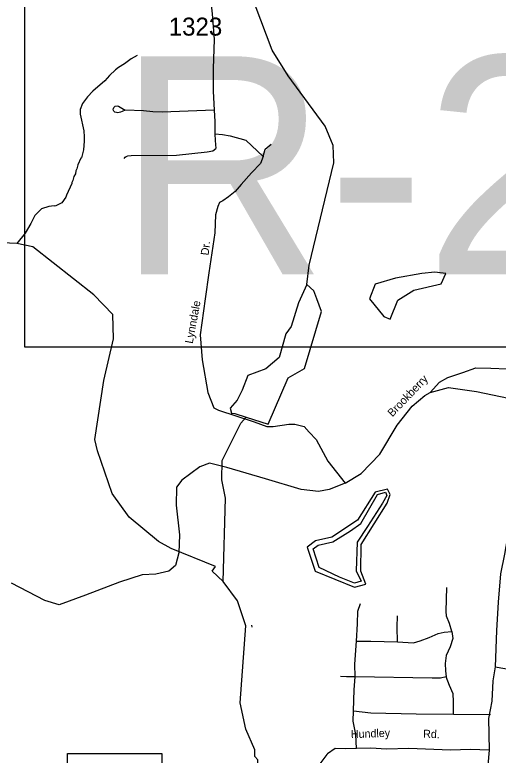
# Model space of a CAD drawing. Extents: x 1551653 to 1702041, y 811336 to 920032.
# Drawn here: x 1592607 to 1596572, y 858680 to 864750 of the extents above; entities that cross this region are included whole.
import ezdxf

# ---------------------------------------------------------------- set-up
doc = ezdxf.new("R2010")
doc.units = 0
for name, color, linetype in [('Old_Level_10', 7, 'Continuous'), ('Old_Level_11', 7, 'Continuous'), ('Old_Level_3', 7, 'Continuous'), ('Old_Level_31', 7, 'Continuous'), ('Old_Level_32', 7, 'Continuous'), ('Old_Level_35', 7, 'Continuous'), ('Old_Level_59', 7, 'Continuous'), ('Old_Level_60', 7, 'Continuous'), ('Old_Level_61', 7, 'Continuous'), ('Old_Level_62', 7, 'Continuous'), ('Old_Level_8', 7, 'Continuous')]:
    doc.layers.add(name, color=color, linetype=linetype)

msp = doc.modelspace()

# ---------------------------------------------------------------- linework, layer by layer
at = {"layer": 'Old_Level_3'}
msp.add_lwpolyline([(1599526.393, 862024.212), (1592689.875, 862024.212), (1592689.875, 864942.814), (1599526.393, 864942.814), (1599526.393, 862024.212)], dxfattribs=at)
at = {"layer": 'Old_Level_31'}
msp.add_lwpolyline([(1593040.277, 858692.499), (1593812.167, 858692.499), (1593812.167, 858230.377), (1593040.277, 858230.377), (1593040.277, 858692.499)], dxfattribs=at)
at = {"layer": 'Old_Level_32'}
for points in [[(1594217.626, 866284.465), (1594176.159, 866203.262), (1594114.404, 866108.459), (1594045.755, 866007.553), (1594028.08, 865946.919), (1594023.03, 865878.704), (1594020.506, 865787.752), (1594023.03, 865706.906), (1594033.131, 865631.113), (1594083.628, 865527.528), (1594129.077, 865449.208), (1594154.326, 865370.888), (1594166.951, 865300.147), (1594169.476, 865221.827), (1594174.525, 865128.349), (1594204.825, 864953.519), (1594225.024, 864758.983), (1594241.248, 864548.809), (1594233.614, 864308.994), (1594233.614, 864124.926), (1594243.466, 863967.153), (1594246.75, 863875.118), (1594249.176, 863773.12), (1594250.035, 863720.632)], [(1597140.084, 862045.138), (1597126.485, 861957.952), (1597107.225, 861838.134), (1597082.925, 861729.01), (1597046.837, 861596.352), (1597021.591, 861539.506), (1596936.384, 861296.329), (1596885.892, 861144.738), (1596806.998, 860911.036), (1596757.669, 860757.957), (1596694.693, 860593.142), (1596645.491, 860454.142), (1596623.096, 860326.724), (1596592.069, 860165.464), (1596572.801, 859934.089), (1596558.352, 859702.713), (1596548.004, 859404.525)], [(1596548.004, 859404.525), (1596528.741, 859288.848), (1596521.036, 859123.044), (1596493.74, 858980.005), (1596498.757, 858721.888)], [(1596548.004, 859404.525), (1596705.651, 859375.62), (1596804.332, 859370.14), (1596951.269, 859353.794), (1597116.664, 859354.137), (1597209.037, 859378.269)], [(1595173.127, 858689.677), (1595165.432, 858684.376), (1595108.083, 858609.497), (1595037.759, 858476.85), (1594985.232, 858343.838), (1594973.766, 858262.024), (1594959.698, 858150.45), (1594949.297, 858012.582), (1594960.034, 857942.211)], [(1596498.757, 858721.888), (1596486.134, 858598.72), (1596473.511, 858437.655), (1596467.2, 858273.432), (1596467.2, 858121.842), (1596449.496, 857880.896), (1596434.004, 857699.309), (1596420.043, 857590.412), (1596388.485, 857492.51), (1596358.367, 857415.658), (1596334.353, 857366.252), (1596295.741, 857300.019), (1596248.771, 857247.307), (1596188.094, 857168.195), (1596125.579, 857105.641), (1596015.258, 856987.894), (1595908.732, 856870.591), (1595783.701, 856739.965), (1595618.475, 856567.175), (1595477.076, 856427.672), (1595357.562, 856302.381), (1595264.03, 856184), (1595203.924, 856083.157), (1595159.082, 855951.473)], [(1596498.757, 858721.888), (1596344.124, 858725.046), (1596180.304, 858721.484), (1595840.109, 858735.156), (1595655.425, 858728.487), (1595526.331, 858738.327), (1595410.39, 858734.476), (1595316.168, 858731.163), (1595236.262, 858733.168), (1595173.127, 858689.677)]]:
    msp.add_lwpolyline(points, dxfattribs=at)
at = {"layer": 'Old_Level_35'}
for p, q in [((1594250.035, 863720.632), (1594256.031, 863653.058)), ((1596205.93, 859015.813), (1596510.589, 859013.354))]:
    msp.add_line(p, q, dxfattribs=at)
for points in [[(1593513.214, 863967.173), (1593489.015, 863957.472), (1593474.914, 863951.773), (1593463.014, 863947.872), (1593452.913, 863946.071), (1593441.013, 863948.273), (1593428.815, 863952.272), (1593419.015, 863960.572), (1593415.213, 863970.572), (1593417.414, 863982.574), (1593419.412, 863990.572), (1593429.612, 864000.372), (1593445.715, 864004.171), (1593457.614, 863999.972), (1593513.214, 863967.173)], [(1594243.466, 863967.153), (1593815.113, 863952.872), (1593739.113, 863955.871), (1593663.214, 863962.974), (1593513.214, 863967.173)], [(1594249.176, 863773.12), (1594310.874, 863769.69), (1594372.572, 863757.684), (1594501.11, 863721.665), (1594645.072, 863587.881)], [(1594645.072, 863587.881), (1594662.211, 863647.913), (1594710.199, 863689.077)], [(1593505.413, 863573.175), (1593513.615, 863582.975), (1593521.715, 863588.874), (1593533.815, 863592.775), (1593561.912, 863596.272), (1593934.065, 863600.353), (1594186.164, 863625.694), (1594230.324, 863635.907), (1594256.031, 863653.058)], [(1594645.072, 863587.881), (1594622.793, 863531.28), (1594549.097, 863454.098), (1594463.406, 863359.763), (1594415.418, 863301.447), (1594358.861, 863256.853), (1594312.588, 863225.979), (1594286.881, 863210.543), (1594271.456, 863179.669), (1594252.603, 863111.062), (1594247.462, 862963.557), (1594199.534, 862635.453), (1594168.75, 862420.141), (1594127.619, 862126.846), (1594143.087, 861921.824), (1594189.361, 861652.541), (1594239.062, 861527.333), (1594276.766, 861508.467), (1594569.832, 861412.416), (1594673.747, 861375.46), (1594726.876, 861375.46), (1594853.7, 861394.328), (1594903.401, 861392.613), (1594980.524, 861373.745), (1595021.655, 861329.151), (1595078.212, 861267.404), (1595175.901, 861090.741), (1595317.995, 860909.71)], [(1596014.016, 861654.313), (1596091.138, 861738.357), (1596157.978, 861776.09), (1596281.374, 861817.255), (1596387.632, 861854.989), (1596512.742, 861853.274), (1596913.78, 861836.122), (1597116.7, 861837.494)], [(1595317.995, 860909.71), (1595448.247, 860990.323), (1595600.778, 861146.405), (1595742.631, 861385.767), (1595866.027, 861541.848), (1595970.571, 861627.607), (1596014.016, 861654.313)], [(1596014.016, 861654.313), (1596164.833, 861693.762), (1596394.487, 861662.889), (1596788.67, 861578.845), (1597021.591, 861539.506)], [(1595317.995, 860909.71), (1595186.199, 860857.595), (1595098.184, 860842.914), (1594956.383, 860857.595), (1594663.002, 860945.678), (1594345.172, 861038.654), (1594203.371, 861072.909), (1594125.137, 861043.548), (1593978.446, 860935.891), (1593934.439, 860877.168), (1593929.549, 860730.363), (1593958.887, 860485.688), (1593953.998, 860338.882), (1593924.66, 860236.118), (1593870.873, 860187.183), (1593763.3, 860162.716), (1593650.837, 860157.822), (1593465.029, 860099.1), (1593186.316, 859991.442), (1592971.171, 859913.146), (1592853.818, 859947.401), (1592579.995, 860089.313)], [(1596191.188, 859694.504), (1596173.574, 859759.445), (1596148.083, 859818.976), (1596145.958, 859859.372), (1596152.331, 860054.975)], [(1595409.885, 859613.356), (1595417.255, 859755.979), (1595419.712, 859861.717), (1595441.824, 859923.193)], [(1595746.484, 859608.438), (1595744.027, 859728.93), (1595746.484, 859822.373)], [(1595746.484, 859608.438), (1595876.701, 859601.061), (1595933.21, 859618.274), (1596006.918, 859645.324), (1596080.626, 859677.29), (1596129.765, 859689.586), (1596191.188, 859694.504)], [(1596191.188, 859694.504), (1596201.016, 859635.488), (1596178.904, 859569.093), (1596146.963, 859497.782), (1596137.135, 859431.388), (1596139.593, 859372.371), (1596144.507, 859323.191)], [(1595400.057, 859320.732), (1595395.143, 859426.47), (1595409.885, 859613.356)], [(1595409.885, 859613.356), (1595527.817, 859613.356), (1595746.484, 859608.438)], [(1595400.057, 859320.732), (1595328.806, 859320.732), (1595279.668, 859325.65)], [(1595384.807, 859043.058), (1595390.229, 859214.994), (1595400.057, 859320.732)], [(1596144.507, 859323.191), (1596100.282, 859310.896), (1596031.488, 859310.896), (1595400.057, 859320.732)], [(1596205.93, 859015.813), (1596205.93, 859119.092), (1596203.473, 859183.026), (1596173.99, 859251.879), (1596144.507, 859323.191)], [(1595410.39, 858734.476), (1595405.22, 858848.966), (1595382.859, 858959.255), (1595384.807, 859043.058)], [(1595384.807, 859043.058), (1595527.701, 859027.735), (1595900.245, 859017.52), (1596205.93, 859015.813)]]:
    msp.add_lwpolyline(points, dxfattribs=at)
at = {"layer": 'Old_Level_59'}
for points in [[(1595001.629, 862539.286), (1595020.597, 862696.458), (1595223.598, 863536.044), (1595217.652, 863677.325), (1595152.65, 863836.138), (1594849.583, 864249.318), (1594718.555, 864458.881), (1594533.598, 864955.005), (1594513.605, 865296.826)], [(1593888.709, 860373.628), (1593787.003, 860431.761), (1593545.554, 860631.994), (1593406.632, 860825.153), (1593286.574, 861175.69), (1593262.583, 861268.066), (1593336.606, 861752.399), (1593416.577, 862092.17), (1593410.63, 862292.506), (1593254.585, 862453.267), (1592755.23, 862847.707), (1592624.665, 862875.469), (1592204.619, 862893.233), (1592001.132, 863056.166), (1591902.98, 863058.562), (1591543.631, 862845.736)], [(1594504.942, 861451.571), (1594686.458, 861394.2), (1594850.608, 861774.237), (1594982.615, 861849.977), (1595122.733, 862318.502), (1595084.519, 862420.494), (1595059.043, 862487.427), (1595001.629, 862539.286)], [(1594316.357, 860103.219), (1594336.645, 860786.603), (1594305.58, 860938.342), (1594307.63, 861095.822), (1594461.625, 861401.247), (1594504.942, 861451.571)], [(1594316.357, 860103.219), (1594225.346, 860187.954), (1594252.861, 860226.084), (1593888.709, 860373.628)], [(1594502.611, 859738.861), (1594434.882, 859944.342), (1594316.357, 860103.219)], [(1594201.619, 856846.835), (1594679.595, 857106.328), (1594874.599, 857312.457), (1594934.577, 857429.388), (1594935.602, 857554.162), (1594697.64, 857798.584), (1594556.564, 857883.528), (1594483.565, 857983.49), (1594485.616, 858193.566), (1594597.574, 858424.352), (1594600.65, 858640.938), (1594575.634, 858667.749), (1594576.556, 858723.523), (1594503.558, 858892.384), (1594456.601, 859109.995), (1594502.611, 859738.861)]]:
    msp.add_lwpolyline(points, dxfattribs=at)
at = {"layer": 'Old_Level_60'}
msp.add_lwpolyline([(1595006.653, 860385.726), (1595070.629, 860187.441), (1595394.612, 860056.105), (1595486.577, 860080.506), (1595446.592, 860189.697), (1595448.643, 860406.232), (1595661.589, 860746.618), (1595687.631, 860818.284), (1595663.64, 860861.55), (1595563.574, 860837.251), (1595418.603, 860607.08), (1595207.604, 860467.03), (1595074.628, 860436.887), (1595006.653, 860385.726)], dxfattribs=at)
at = {"layer": 'Old_Level_61'}
for points in [[(1595392.619, 860090.708), (1595270.325, 860140.467), (1595102.925, 860217.481), (1595053.507, 860370.86), (1595096.21, 860401.702), (1595216.421, 860428.07), (1595361.528, 860519.879), (1595446.512, 860580.005), (1595581.243, 860816.36)], [(1595581.243, 860816.36), (1595647.573, 860835.019), (1595657.937, 860810.14), (1595622.699, 860745.868), (1595500.404, 860555.125), (1595414.707, 860427.455), (1595406.607, 860190.107), (1595448.585, 860107.294), (1595392.619, 860090.708)]]:
    msp.add_lwpolyline(points, dxfattribs=at)
at = {"layer": 'Old_Level_62'}
msp.add_line((1594548.772, 859746.477), (1594550.617, 859728.381), dxfattribs=at)
for points in [[(1593611.991, 864416.333), (1593561.651, 864388.958), (1593507.21, 864347.64), (1593458.92, 864318.318), (1593432.673, 864298.633), (1593384.076, 864251.266), (1593345.629, 864207.795), (1593248.639, 864125.056), (1593204.04, 864077.587), (1593163.44, 864022.12), (1593142.832, 863974.445), (1593142.422, 863934.46), (1593174.718, 863798.101), (1593172.565, 863782.107), (1593176.358, 863766.113), (1593175.743, 863714.132), (1593169.694, 863642.876), (1593154.11, 863578.49), (1593149.394, 863573.466), (1593125.403, 863518.82), (1593117.098, 863486.934), (1593108.896, 863471.043), (1593104.59, 863447.154), (1593092.287, 863423.368), (1593083.982, 863391.482), (1593075.78, 863375.591), (1593075.678, 863367.594), (1593030.566, 863272.142), (1593026.363, 863256.251), (1592993.759, 863208.678), (1592937.472, 863181.407), (1592930.808, 863183.149), (1592885.492, 863178.023), (1592825.206, 863158.748), (1592772.611, 863103.487), (1592739.802, 863039.921), (1592692.948, 862960.565), (1592624.665, 862875.469)], [(1595564.209, 862540.27), (1595516.442, 862422.342), (1595634.268, 862275.728), (1595685.22, 862253.418), (1595748.91, 862409.593), (1595879.474, 862492.462), (1596105.572, 862543.457), (1596143.787, 862629.513), (1596051.436, 862639.075), (1595946.348, 862629.513), (1595729.803, 862591.267), (1595564.209, 862540.27)], [(1595001.629, 862539.286), (1594934.848, 862388.622), (1594874.343, 862194.2), (1594829.76, 862133.642), (1594775.624, 861939.22), (1594667.351, 861846.79), (1594517.68, 861792.606), (1594473.098, 861671.491), (1594431.699, 861591.81), (1594374.378, 861524.878), (1594383.932, 861483.443), (1594412.592, 861480.256), (1594504.942, 861451.571)]]:
    msp.add_lwpolyline(points, dxfattribs=at)

# ---------------------------------------------------------------- texts
at = {"layer": 'Old_Level_10'}
for s, rotation, p in [('Dr.', 83.4835639, (1594196.785, 862775.137)), ('Lynndale', 79.4685167, (1594066.265, 862050.36)), ('Brookberry', 46.2360917, (1595704.474, 861449.429))]:
    msp.add_text(s, height=65.6167, rotation=rotation, dxfattribs=at).set_placement(p)
at = {"layer": 'Old_Level_11'}
for s, rotation, p in [('Hundley', 2.0911222, (1595365.002, 858818.911)), ('Rd.', 357.949875, (1595955.704, 858823.324))]:
    msp.add_text(s, height=65.6167, rotation=rotation, dxfattribs=at).set_placement(p)
at = {"layer": 'Old_Level_3'}
msp.add_text('R-2247', height=1788.0542, dxfattribs=at).set_placement((1593445.032, 862621.751))
at = {"layer": 'Old_Level_8'}
msp.add_text('1323', height=147.6375, dxfattribs=at).set_placement((1593869.738, 864579.567))

doc.saveas('drawing.dxf')
